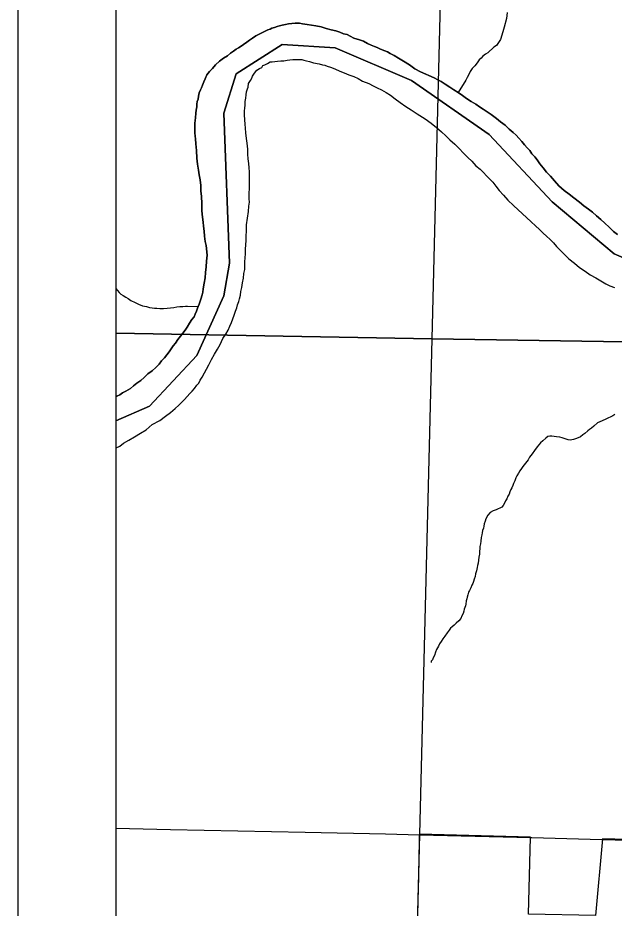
# Model space of a CAD drawing. Extents: x 0 to 34, y 0 to 22.
# Drawn here: x 2 to 2.609, y 17.91 to 18.819 of the extents above; entities that cross this region are included whole.
import ezdxf

# ---------------------------------------------------------------- set-up
doc = ezdxf.new("R2010")
doc.units = 0
for name, color, linetype in [('Default', 7, 'Continuous'), ('GM_X_County_Road', 7, 'Continuous'), ('GM_X_Major_River', 7, 'Continuous'), ('GM_X_Minor_River', 7, 'Continuous'), ('GM_X_Section', 7, 'Continuous'), ('GM_X_Township_Road', 7, 'Continuous'), ('SH_Data', 7, 'Continuous')]:
    doc.layers.add(name, color=color, linetype=linetype)

msp = doc.modelspace()

# ---------------------------------------------------------------- linework, layer by layer
at = {"layer": 'Default'}
for points in [[(2.1, 19.49131), (2.1, 18.49719), (2.42321, 18.49146), (2.44752, 19.48204)], [(2.1, 18.49719), (2.1, 17.48458), (2.39807, 17.47931), (2.42321, 18.49146)]]:
    msp.add_lwpolyline(points, close=True, dxfattribs=at)
msp.add_lwpolyline([(3.27318, 18.3207), (3.20227, 18.45831), (3.1913, 18.47207), (3.13302, 18.4734), (3.12683, 18.09159), (3.17494, 18.09033), (3.17291, 17.96502), (3.07895, 17.96746), (3.08083, 18.08626), (2.91537, 18.09177), (2.91161, 17.97265), (2.75889, 17.97621), (2.59724, 17.9807), (2.58994, 17.90248), (2.52139, 17.90396), (2.52354, 17.98259), (2.41008, 17.98546), (2.40822, 17.90584), (2.39997, 17.47863), (2.38488, 17.02657), (2.38399, 16.99985), (4.29581, 17.61729)], dxfattribs=at)
at = {"layer": 'GM_X_County_Road'}
msp.add_line((2.52477, 17.98202), (2.59648, 17.98018), dxfattribs=at)
for points in [[(2.1, 17.99179), (2.156, 17.99036), (2.29336, 17.98746), (2.3754, 17.9858), (2.41032, 17.98491)], [(2.40845, 17.90529), (2.40946, 17.94195), (2.40998, 17.96428), (2.41016, 17.97539), (2.41032, 17.98491)], [(2.41032, 17.98491), (2.52377, 17.98204), (2.52477, 17.98202)], [(2.59648, 17.98018), (2.59748, 17.98015), (2.73432, 17.97634)]]:
    msp.add_lwpolyline(points, dxfattribs=at)
at = {"layer": 'GM_X_Major_River'}
for points in [[(2.44974, 18.74284), (2.44525, 18.74561), (2.44114, 18.74838), (2.43627, 18.75116), (2.43217, 18.75392), (2.42879, 18.75591), (2.42505, 18.7579), (2.41114, 18.76396), (2.40553, 18.76714), (2.39993, 18.77108), (2.39394, 18.77465), (2.3887, 18.77782), (2.38421, 18.7806), (2.38008, 18.7826), (2.37746, 18.78419), (2.37483, 18.78539), (2.3722, 18.78622), (2.36957, 18.78743), (2.36694, 18.78863), (2.36431, 18.78984), (2.36092, 18.79106), (2.35716, 18.79268), (2.35304, 18.79506), (2.34891, 18.79669), (2.34325, 18.79835), (2.3395, 18.80035), (2.3365, 18.80195), (2.33272, 18.8028), (2.32897, 18.80441), (2.32482, 18.80566), (2.31991, 18.80693), (2.31501, 18.80819), (2.30973, 18.80984), (2.30443, 18.81074), (2.2999, 18.81162), (2.29535, 18.81211), (2.29082, 18.81298), (2.28779, 18.81345), (2.28551, 18.8135), (2.28323, 18.81356), (2.27981, 18.81327), (2.27638, 18.81298), (2.27332, 18.8123), (2.26989, 18.81162), (2.26721, 18.81093), (2.26492, 18.81023), (2.26223, 18.80916), (2.25955, 18.80847), (2.25763, 18.80738), (2.25533, 18.80668), (2.25264, 18.80561), (2.24995, 18.80416), (2.24648, 18.80235), (2.24302, 18.80054), (2.23955, 18.79835), (2.23645, 18.79615), (2.23375, 18.79432), (2.22717, 18.78955), (2.22524, 18.78846), (2.22293, 18.787), (2.22022, 18.78517), (2.21713, 18.78297), (2.21403, 18.78039), (2.21016, 18.77783), (2.20591, 18.7749), (2.20202, 18.7712), (2.19889, 18.76748), (2.19576, 18.76415), (2.19302, 18.7608), (2.1914, 18.75666), (2.1898, 18.75366), (2.18858, 18.75028), (2.18775, 18.74764), (2.18656, 18.74539), (2.18534, 18.74238), (2.1845, 18.73899), (2.18404, 18.73596), (2.18323, 18.7337), (2.18278, 18.73106), (2.1827, 18.72802), (2.18224, 18.72462), (2.18178, 18.72159), (2.18129, 18.71704), (2.18077, 18.71136), (2.18062, 18.70567), (2.1809, 18.70148), (2.18119, 18.69806), (2.1815, 18.69539), (2.18176, 18.69045), (2.18235, 18.68359), (2.18291, 18.67561), (2.18352, 18.66951), (2.1845, 18.66341), (2.18515, 18.65884), (2.18615, 18.65349), (2.18677, 18.64778), (2.18702, 18.64246), (2.18764, 18.63675), (2.18783, 18.62953), (2.18802, 18.62192), (2.18862, 18.61545)], [(2.18862, 18.61545), (2.18802, 18.62192), (2.18783, 18.62953), (2.18764, 18.63675), (2.18702, 18.64246), (2.18677, 18.64778), (2.18615, 18.65349), (2.18515, 18.65884), (2.1845, 18.66341), (2.18352, 18.66951), (2.18291, 18.67561), (2.18235, 18.68359), (2.18176, 18.69045), (2.1815, 18.69539), (2.18119, 18.69806), (2.1809, 18.70148), (2.18062, 18.70567), (2.18077, 18.71136), (2.18129, 18.71704), (2.18178, 18.72159), (2.18224, 18.72462), (2.1827, 18.72802), (2.18278, 18.73106), (2.18323, 18.7337), (2.18404, 18.73596), (2.1845, 18.73899), (2.18534, 18.74238), (2.18656, 18.74539), (2.18775, 18.74764), (2.18858, 18.75028), (2.1898, 18.75366), (2.1914, 18.75666), (2.19302, 18.7608), (2.19576, 18.76415), (2.19889, 18.76748), (2.20202, 18.7712), (2.20591, 18.7749), (2.21016, 18.77783), (2.21403, 18.78039), (2.21713, 18.78297), (2.22022, 18.78517), (2.22293, 18.787), (2.22524, 18.78846), (2.22717, 18.78955), (2.23375, 18.79432), (2.23645, 18.79615), (2.23955, 18.79835), (2.24302, 18.80054), (2.24648, 18.80235), (2.24995, 18.80416), (2.25264, 18.80561), (2.25533, 18.80668), (2.25763, 18.80738), (2.25955, 18.80847), (2.26223, 18.80916), (2.26492, 18.81023), (2.26721, 18.81093), (2.26989, 18.81162), (2.27332, 18.8123), (2.27638, 18.81298), (2.27981, 18.81327), (2.28323, 18.81356), (2.28551, 18.8135), (2.28779, 18.81345), (2.29082, 18.81298), (2.29535, 18.81211), (2.2999, 18.81162), (2.30443, 18.81074), (2.30973, 18.80984), (2.31501, 18.80819), (2.31991, 18.80693), (2.32482, 18.80566), (2.32897, 18.80441), (2.33272, 18.8028), (2.3365, 18.80195), (2.3395, 18.80035), (2.34325, 18.79835), (2.34891, 18.79669), (2.35304, 18.79506), (2.35716, 18.79268), (2.36092, 18.79106), (2.36431, 18.78984), (2.36694, 18.78863), (2.36957, 18.78743), (2.3722, 18.78622), (2.37483, 18.78539), (2.37746, 18.78419), (2.38008, 18.7826), (2.38421, 18.7806), (2.3887, 18.77782), (2.39394, 18.77465), (2.39993, 18.77108), (2.40553, 18.76714), (2.41114, 18.76396), (2.42505, 18.7579), (2.42879, 18.75591), (2.43217, 18.75392), (2.43627, 18.75116), (2.44114, 18.74838), (2.44525, 18.74561), (2.44974, 18.74284)], [(2.23172, 18.56194), (2.23183, 18.56611), (2.23192, 18.56991), (2.23203, 18.57409), (2.23251, 18.57825), (2.23264, 18.58318), (2.23273, 18.58698), (2.23323, 18.5919), (2.23335, 18.59646), (2.23347, 18.60139), (2.23363, 18.60784), (2.23456, 18.61466), (2.23549, 18.62147), (2.23601, 18.62677), (2.23649, 18.63094), (2.2362, 18.63436), (2.2363, 18.63854), (2.23649, 18.64613), (2.23664, 18.6522), (2.23676, 18.65676), (2.2365, 18.6617), (2.23623, 18.66588), (2.23596, 18.67045), (2.23532, 18.67502), (2.23506, 18.67997), (2.2348, 18.68453), (2.23451, 18.68834), (2.23325, 18.69862), (2.23295, 18.70167), (2.23268, 18.70623), (2.23203, 18.71043), (2.23176, 18.71499), (2.2315, 18.71994), (2.2316, 18.72373), (2.23168, 18.72715), (2.23212, 18.72942), (2.23217, 18.73131), (2.23222, 18.73359), (2.23269, 18.737), (2.23316, 18.7404), (2.23361, 18.74343), (2.23445, 18.74645), (2.23525, 18.74832), (2.23573, 18.75211), (2.2377, 18.7551), (2.2389, 18.75735), (2.23971, 18.7596), (2.24169, 18.76259), (2.24404, 18.76557), (2.24675, 18.7674), (2.24906, 18.76848), (2.25024, 18.77035), (2.25216, 18.77106), (2.25485, 18.77251), (2.25755, 18.77396), (2.25984, 18.77428), (2.2625, 18.77459), (2.26517, 18.7749), (2.2686, 18.7752), (2.27163, 18.77512), (2.27507, 18.77579), (2.27773, 18.7761), (2.28078, 18.77641), (2.28306, 18.77634), (2.2899, 18.77655), (2.29216, 18.77573), (2.29481, 18.77529), (2.29783, 18.77445), (2.30197, 18.7732), (2.30764, 18.77192), (2.31104, 18.77107), (2.31368, 18.77063), (2.31594, 18.76981), (2.31933, 18.76858), (2.32385, 18.76695), (2.32873, 18.76454), (2.33325, 18.76291), (2.33813, 18.76088), (2.34303, 18.75924), (2.34754, 18.75723), (2.35203, 18.75445), (2.35842, 18.75201), (2.36292, 18.74962), (2.36705, 18.74761), (2.37156, 18.7456), (2.37605, 18.74283), (2.38054, 18.74005), (2.38538, 18.73651), (2.3906, 18.73258), (2.3962, 18.72864), (2.40181, 18.72508), (2.40779, 18.72113), (2.41602, 18.71598), (2.42199, 18.71165), (2.42757, 18.70695), (2.43278, 18.70264), (2.43724, 18.69873), (2.44131, 18.69444), (2.44614, 18.69014), (2.45058, 18.68547), (2.45502, 18.6808)], [(2.23172, 18.56194), (2.23183, 18.56611), (2.23192, 18.56991), (2.23203, 18.57409), (2.23251, 18.57825), (2.23264, 18.58318), (2.23273, 18.58698), (2.23323, 18.5919), (2.23335, 18.59646), (2.23347, 18.60139), (2.23363, 18.60784), (2.23456, 18.61466), (2.23549, 18.62147), (2.23601, 18.62677), (2.23649, 18.63094), (2.2362, 18.63436), (2.2363, 18.63854), (2.23649, 18.64613), (2.23664, 18.6522), (2.23676, 18.65676), (2.2365, 18.6617), (2.23623, 18.66588), (2.23596, 18.67045), (2.23532, 18.67502), (2.23506, 18.67997), (2.2348, 18.68453), (2.23451, 18.68834), (2.23325, 18.69862), (2.23295, 18.70167), (2.23268, 18.70623), (2.23203, 18.71043), (2.23176, 18.71499), (2.2315, 18.71994), (2.2316, 18.72373), (2.23168, 18.72715), (2.23212, 18.72942), (2.23217, 18.73131), (2.23222, 18.73359), (2.23269, 18.737), (2.23316, 18.7404), (2.23361, 18.74343), (2.23445, 18.74645), (2.23525, 18.74832), (2.23573, 18.75211), (2.2377, 18.7551), (2.2389, 18.75735), (2.23971, 18.7596), (2.24169, 18.76259), (2.24404, 18.76557), (2.24675, 18.7674), (2.24906, 18.76848), (2.25024, 18.77035), (2.25216, 18.77106), (2.25485, 18.77251), (2.25755, 18.77396), (2.25984, 18.77428), (2.2625, 18.77459), (2.26517, 18.7749), (2.2686, 18.7752), (2.27163, 18.77512), (2.27507, 18.77579), (2.27773, 18.7761), (2.28078, 18.77641), (2.28306, 18.77634), (2.2899, 18.77655), (2.29216, 18.77573), (2.29481, 18.77529), (2.29783, 18.77445), (2.30197, 18.7732), (2.30764, 18.77192), (2.31104, 18.77107), (2.31368, 18.77063), (2.31594, 18.76981), (2.31933, 18.76858), (2.32385, 18.76695), (2.32873, 18.76454), (2.33325, 18.76291), (2.33813, 18.76088), (2.34303, 18.75924), (2.34754, 18.75723), (2.35203, 18.75445), (2.35842, 18.75201), (2.36292, 18.74962), (2.36705, 18.74761), (2.37156, 18.7456), (2.37605, 18.74283), (2.38054, 18.74005), (2.38538, 18.73651), (2.3906, 18.73258), (2.3962, 18.72864), (2.40181, 18.72508), (2.40779, 18.72113), (2.41602, 18.71598), (2.42199, 18.71165), (2.42757, 18.70695), (2.43278, 18.70264), (2.43724, 18.69873), (2.44131, 18.69444), (2.44614, 18.69014), (2.45058, 18.68547), (2.45502, 18.6808)], [(2.61249, 18.59778), (2.60839, 18.60092), (2.60393, 18.60521), (2.59948, 18.6095), (2.59539, 18.61302), (2.59093, 18.61694), (2.58684, 18.62046), (2.58274, 18.6236), (2.57789, 18.62715), (2.57343, 18.63068), (2.56784, 18.63538), (2.563, 18.63892), (2.55778, 18.64285), (2.55257, 18.64754), (2.54814, 18.65259), (2.54408, 18.65725), (2.54001, 18.66154), (2.53632, 18.66581), (2.53301, 18.67007), (2.53044, 18.67393), (2.52786, 18.67704), (2.5249, 18.68015), (2.52271, 18.68363), (2.52012, 18.68635), (2.51754, 18.68946), (2.51459, 18.69295), (2.51163, 18.69606), (2.50905, 18.69917), (2.5057, 18.70191), (2.5016, 18.70543), (2.49752, 18.70934), (2.49305, 18.71287), (2.48896, 18.71639), (2.48336, 18.72033), (2.47926, 18.7231), (2.47514, 18.72586), (2.47141, 18.72823), (2.46768, 18.73099), (2.46281, 18.73377), (2.45832, 18.73654), (2.45422, 18.73969), (2.44974, 18.74284)], [(2.44974, 18.74284), (2.45422, 18.73969), (2.45832, 18.73654), (2.46281, 18.73377), (2.46768, 18.73099), (2.47141, 18.72823), (2.47514, 18.72586), (2.47926, 18.7231), (2.48336, 18.72033), (2.48896, 18.71639), (2.49305, 18.71287), (2.49752, 18.70934), (2.5016, 18.70543), (2.5057, 18.70191), (2.50905, 18.69917), (2.51163, 18.69606), (2.51459, 18.69295), (2.51754, 18.68946), (2.52012, 18.68635), (2.52271, 18.68363), (2.5249, 18.68015), (2.52786, 18.67704), (2.53044, 18.67393), (2.53301, 18.67007), (2.53632, 18.66581), (2.54001, 18.66154), (2.54408, 18.65725), (2.54814, 18.65259), (2.55257, 18.64754), (2.55778, 18.64285), (2.563, 18.63892), (2.56784, 18.63538), (2.57343, 18.63068), (2.57789, 18.62715), (2.58274, 18.6236), (2.58684, 18.62046), (2.59093, 18.61694), (2.59539, 18.61302), (2.59948, 18.6095), (2.60393, 18.60521), (2.60839, 18.60092), (2.61249, 18.59778)], [(2.45502, 18.6808), (2.45947, 18.67651), (2.46355, 18.6726), (2.46762, 18.66794), (2.47209, 18.66441), (2.47543, 18.66129), (2.47876, 18.65779), (2.48209, 18.65428), (2.48505, 18.65117), (2.48799, 18.64729), (2.49167, 18.64264), (2.49612, 18.63797), (2.50055, 18.63292), (2.50611, 18.62746), (2.5243, 18.61066), (2.52876, 18.60675), (2.53284, 18.60285), (2.53655, 18.59934), (2.53989, 18.59621), (2.5436, 18.5927), (2.54693, 18.5892), (2.55027, 18.58569), (2.5536, 18.58219), (2.55805, 18.5779), (2.56286, 18.57284), (2.56845, 18.56852), (2.57366, 18.56421), (2.57926, 18.56027), (2.58449, 18.55671), (2.5901, 18.55353), (2.59534, 18.55036), (2.60059, 18.54757), (2.60472, 18.54556), (2.60923, 18.54355)], [(2.45502, 18.6808), (2.45947, 18.67651), (2.46355, 18.6726), (2.46762, 18.66794), (2.47209, 18.66441), (2.47543, 18.66129), (2.47876, 18.65779), (2.48209, 18.65428), (2.48505, 18.65117), (2.48799, 18.64729), (2.49167, 18.64264), (2.49612, 18.63797), (2.50055, 18.63292), (2.50611, 18.62746), (2.5243, 18.61066), (2.52876, 18.60675), (2.53284, 18.60285), (2.53655, 18.59934), (2.53989, 18.59621), (2.5436, 18.5927), (2.54693, 18.5892), (2.55027, 18.58569), (2.5536, 18.58219), (2.55805, 18.5779), (2.56286, 18.57284), (2.56845, 18.56852), (2.57366, 18.56421), (2.57926, 18.56027), (2.58449, 18.55671), (2.5901, 18.55353), (2.59534, 18.55036), (2.60059, 18.54757), (2.60472, 18.54556), (2.60923, 18.54355)], [(2.18862, 18.61545), (2.18925, 18.6105), (2.18953, 18.60631), (2.19017, 18.60136), (2.19079, 18.59603), (2.19142, 18.5907), (2.19245, 18.58649), (2.19334, 18.57659), (2.19281, 18.57053), (2.19229, 18.56485), (2.19177, 18.55916), (2.19125, 18.55348), (2.19035, 18.54819), (2.18945, 18.54251), (2.18899, 18.53911), (2.18815, 18.53609), (2.18691, 18.53194), (2.18526, 18.52667), (2.18363, 18.52253), (2.18242, 18.51952), (2.1812, 18.51652), (2.18, 18.51389), (2.17764, 18.51091), (2.17527, 18.50717), (2.17289, 18.50306), (2.17092, 18.50007), (2.16856, 18.49709), (2.16621, 18.49411), (2.16346, 18.49076), (2.16109, 18.48703), (2.15874, 18.48405), (2.15676, 18.48106), (2.15441, 18.47808), (2.15206, 18.4751), (2.14969, 18.47175), (2.14658, 18.46879), (2.14422, 18.46543), (2.1411, 18.46209), (2.13721, 18.45877), (2.13295, 18.45546), (2.12906, 18.45177), (2.12557, 18.44882), (2.12169, 18.44588), (2.11821, 18.44331), (2.11511, 18.44073), (2.11279, 18.43927), (2.11048, 18.43781), (2.10701, 18.436), (2.10431, 18.43417), (2.10123, 18.43273), (2.1, 18.43222)], [(2.1, 18.43222), (2.10123, 18.43273), (2.10431, 18.43417), (2.10701, 18.436), (2.11048, 18.43781), (2.11279, 18.43927), (2.11511, 18.44073), (2.11821, 18.44331), (2.12169, 18.44588), (2.12557, 18.44882), (2.12906, 18.45177), (2.13295, 18.45546), (2.13721, 18.45877), (2.1411, 18.46209), (2.14422, 18.46543), (2.14658, 18.46879), (2.14969, 18.47175), (2.15206, 18.4751), (2.15441, 18.47808), (2.15676, 18.48106), (2.15874, 18.48405), (2.16109, 18.48703), (2.16346, 18.49076), (2.16621, 18.49411), (2.16856, 18.49709), (2.17092, 18.50007), (2.17289, 18.50306), (2.17527, 18.50717), (2.17764, 18.51091), (2.18, 18.51389), (2.1812, 18.51652), (2.18242, 18.51952), (2.18363, 18.52253), (2.18526, 18.52667), (2.18691, 18.53194), (2.18815, 18.53609), (2.18899, 18.53911), (2.18945, 18.54251), (2.19035, 18.54819), (2.19125, 18.55348), (2.19177, 18.55916), (2.19229, 18.56485), (2.19281, 18.57053), (2.19334, 18.57659), (2.19245, 18.58649), (2.19142, 18.5907), (2.19079, 18.59603), (2.19017, 18.60136), (2.18953, 18.60631), (2.18925, 18.6105), (2.18862, 18.61545)], [(2.1, 18.37983), (2.10029, 18.37996), (2.10414, 18.38176), (2.10801, 18.3847), (2.11341, 18.38798), (2.11919, 18.39125), (2.12536, 18.39489), (2.13115, 18.39854), (2.13735, 18.4037), (2.14506, 18.40806), (2.15087, 18.41247), (2.1559, 18.41614), (2.16056, 18.4202), (2.16444, 18.42352), (2.16755, 18.42648), (2.17029, 18.42944), (2.17302, 18.43241), (2.17575, 18.43538), (2.1781, 18.43798), (2.18044, 18.44058), (2.18281, 18.44394), (2.18476, 18.44616), (2.18635, 18.44916), (2.18833, 18.45215), (2.1951, 18.46489), (2.1979, 18.47013), (2.2007, 18.47576), (2.20386, 18.48062), (2.20664, 18.48548), (2.20945, 18.49149), (2.2126, 18.49596), (2.21498, 18.50008), (2.2166, 18.50422), (2.21822, 18.50797), (2.21945, 18.51174), (2.22106, 18.5155), (2.22231, 18.51964), (2.22353, 18.52303), (2.22437, 18.52605), (2.22559, 18.52943), (2.22642, 18.53207), (2.22727, 18.53585), (2.22775, 18.53963), (2.22861, 18.54379), (2.22948, 18.54832), (2.23037, 18.55324), (2.23087, 18.55816), (2.23172, 18.56194)], [(2.1, 18.37983), (2.10029, 18.37996), (2.10414, 18.38176), (2.10801, 18.3847), (2.11341, 18.38798), (2.11919, 18.39125), (2.12536, 18.39489), (2.13115, 18.39854), (2.13735, 18.4037), (2.14506, 18.40806), (2.15087, 18.41247), (2.1559, 18.41614), (2.16056, 18.4202), (2.16444, 18.42352), (2.16755, 18.42648), (2.17029, 18.42944), (2.17302, 18.43241), (2.17575, 18.43538), (2.1781, 18.43798), (2.18044, 18.44058), (2.18281, 18.44394), (2.18476, 18.44616), (2.18635, 18.44916), (2.18833, 18.45215), (2.1951, 18.46489), (2.1979, 18.47013), (2.2007, 18.47576), (2.20386, 18.48062), (2.20664, 18.48548), (2.20945, 18.49149), (2.2126, 18.49596), (2.21498, 18.50008), (2.2166, 18.50422), (2.21822, 18.50797), (2.21945, 18.51174), (2.22106, 18.5155), (2.22231, 18.51964), (2.22353, 18.52303), (2.22437, 18.52605), (2.22559, 18.52943), (2.22642, 18.53207), (2.22727, 18.53585), (2.22775, 18.53963), (2.22861, 18.54379), (2.22948, 18.54832), (2.23037, 18.55324), (2.23087, 18.55816), (2.23172, 18.56194)]]:
    msp.add_lwpolyline(points, dxfattribs=at)
at = {"layer": 'GM_X_Minor_River'}
for points in [[(2.49956, 18.8246), (2.49912, 18.8183), (2.49662, 18.80963), (2.49535, 18.80472), (2.49288, 18.79681), (2.48893, 18.79083), (2.48622, 18.789), (2.48001, 18.78346), (2.47769, 18.782), (2.47498, 18.77979), (2.47303, 18.77795), (2.47109, 18.7761), (2.46911, 18.77311), (2.46676, 18.77013), (2.46403, 18.76716), (2.46205, 18.76417), (2.46046, 18.76118), (2.45886, 18.75818), (2.45766, 18.75555), (2.44974, 18.74284)], [(2.1, 18.54256), (2.1035, 18.53863), (2.10536, 18.53707), (2.1076, 18.53549), (2.11022, 18.5339), (2.11284, 18.53232), (2.11545, 18.53035), (2.11996, 18.52834), (2.12334, 18.52673), (2.12748, 18.52511), (2.13125, 18.52425), (2.13465, 18.5234), (2.1373, 18.52296), (2.13957, 18.52252), (2.14185, 18.52246), (2.14488, 18.52238), (2.14868, 18.52229), (2.15249, 18.52257), (2.15591, 18.52286), (2.15934, 18.52315), (2.16239, 18.52383), (2.16544, 18.52414), (2.16849, 18.52444), (2.17115, 18.52475), (2.17343, 18.52469), (2.18429, 18.52421)], [(2.60978, 18.41402), (2.60747, 18.41256), (2.60055, 18.40932), (2.59671, 18.40752), (2.5944, 18.40644), (2.59209, 18.40536), (2.58821, 18.40204), (2.58589, 18.4002)], [(2.58589, 18.4002), (2.58395, 18.39873), (2.58201, 18.39726), (2.57891, 18.39468), (2.57697, 18.39321), (2.57465, 18.39137), (2.57234, 18.39029), (2.56966, 18.38922), (2.56736, 18.38852), (2.56392, 18.38785), (2.56204, 18.38827), (2.55902, 18.38911), (2.55601, 18.39033), (2.55336, 18.39077), (2.54995, 18.39124), (2.54768, 18.39168), (2.54541, 18.39174), (2.54313, 18.3918), (2.54122, 18.39146), (2.53929, 18.38999), (2.53617, 18.38704), (2.53385, 18.3852), (2.53033, 18.38111), (2.52757, 18.37738), (2.52521, 18.37402), (2.52403, 18.37216), (2.52246, 18.3703), (2.52125, 18.36767), (2.51577, 18.36097), (2.51419, 18.35873), (2.51262, 18.35649), (2.51142, 18.35425), (2.50945, 18.35126), (2.50864, 18.34938), (2.50743, 18.34637), (2.50622, 18.34374), (2.5054, 18.34149), (2.50459, 18.33923), (2.5034, 18.33736), (2.50258, 18.3351), (2.50177, 18.33284), (2.50057, 18.3306), (2.49937, 18.32797), (2.49817, 18.32572), (2.49698, 18.32347), (2.49578, 18.32123), (2.49421, 18.31936), (2.49229, 18.31828), (2.49037, 18.31756), (2.48845, 18.31685), (2.48539, 18.31579), (2.4823, 18.31397), (2.47996, 18.31138), (2.47797, 18.30763), (2.47714, 18.30499), (2.47631, 18.30235), (2.47588, 18.30009), (2.47544, 18.29782), (2.47463, 18.29556), (2.47419, 18.29329), (2.47375, 18.29102), (2.47331, 18.28838), (2.47283, 18.28459), (2.47239, 18.28194), (2.47194, 18.2793), (2.47188, 18.27702), (2.47144, 18.27437), (2.47136, 18.27134), (2.47091, 18.26831), (2.46999, 18.26225), (2.46956, 18.25999), (2.46912, 18.25772), (2.46828, 18.25432), (2.46744, 18.25131), (2.46699, 18.24866), (2.46617, 18.24602), (2.46534, 18.24338), (2.46453, 18.2415), (2.46373, 18.23963), (2.46252, 18.237), (2.46132, 18.23437), (2.46013, 18.2325), (2.45968, 18.22985), (2.45887, 18.2276), (2.45844, 18.22571), (2.45801, 18.22382), (2.45755, 18.22041), (2.45712, 18.21853), (2.4559, 18.21514), (2.45547, 18.21325), (2.45466, 18.21099), (2.45345, 18.20836), (2.45224, 18.20574), (2.45029, 18.20351), (2.44757, 18.20092), (2.44562, 18.19907), (2.44368, 18.19722), (2.44174, 18.19575), (2.44055, 18.19388), (2.43859, 18.19127), (2.43621, 18.18754)], [(2.43621, 18.18754), (2.43387, 18.18494), (2.43228, 18.18232), (2.4307, 18.1797), (2.4295, 18.17745), (2.42752, 18.17409), (2.42669, 18.17145), (2.42547, 18.16806), (2.42426, 18.16544), (2.42346, 18.16356), (2.42228, 18.16207), (2.42225, 18.16093)]]:
    msp.add_lwpolyline(points, dxfattribs=at)
at = {"layer": 'GM_X_Section'}
for points in [[(3.45491, 19.46644), (3.42832, 18.47555), (2.42321, 18.49146), (2.44752, 19.48204)], [(3.42832, 18.47555), (3.40485, 17.45313), (2.39807, 17.47931), (2.42321, 18.49146)]]:
    msp.add_lwpolyline(points, close=True, dxfattribs=at)
at = {"layer": 'GM_X_Township_Road'}
for points in [[(7.49369, 20.9), (2.1, 20.9), (2.1, 18.40743), (2.13458, 18.42262), (2.18283, 18.47438), (2.21037, 18.53534), (2.21609, 18.56868), (2.21022, 18.7216), (2.22284, 18.76184), (2.26995, 18.79177), (2.32399, 18.78835), (2.40197, 18.75511), (2.48134, 18.69997), (2.54578, 18.63102), (2.60905, 18.57816), (2.70336, 18.53798), (2.78269, 18.52998), (2.8689, 18.56223), (2.94706, 18.58299), (3.04363, 18.57845), (3.11723, 18.55665), (3.1897, 18.50036), (3.30482, 18.31303)], [(3.30482, 18.31303), (3.1897, 18.50036), (3.11723, 18.55665), (3.04363, 18.57845), (2.94706, 18.58299), (2.8689, 18.56223), (2.78269, 18.52998), (2.70336, 18.53798), (2.60905, 18.57816), (2.54578, 18.63102), (2.48134, 18.69997), (2.40197, 18.75511), (2.32399, 18.78835), (2.26995, 18.79177), (2.22284, 18.76184), (2.21022, 18.7216), (2.21609, 18.56868), (2.21037, 18.53534), (2.18283, 18.47438), (2.13458, 18.42262), (2.1, 18.40743), (2.1, 14.1)]]:
    msp.add_lwpolyline(points, dxfattribs=at)
at = {"layer": 'SH_Data'}
for p, q in [((2, 21), (2, 14)), ((2.1, 20.9), (2.1, 14.1))]:
    msp.add_line(p, q, dxfattribs=at)

doc.saveas('drawing.dxf')
